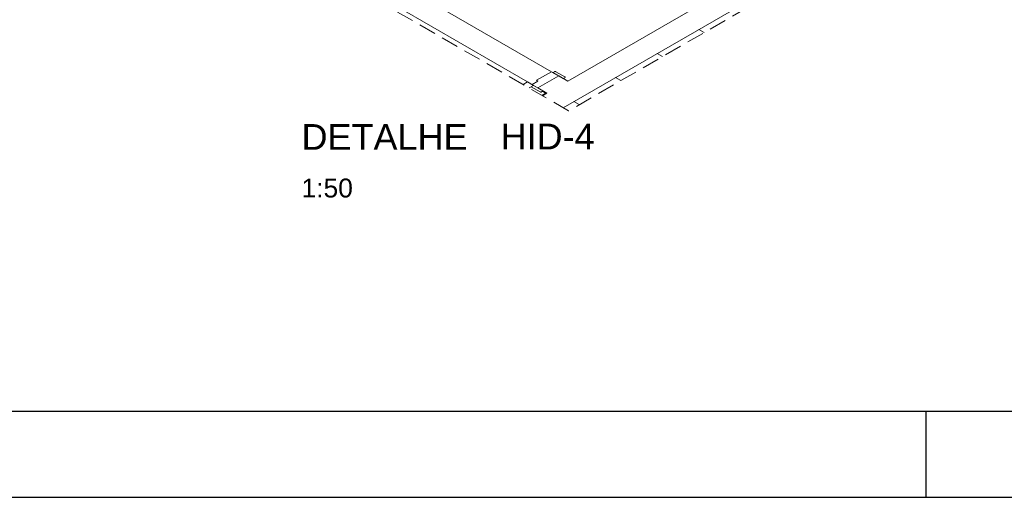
# Model space of a CAD drawing. Header units: millimetres. Extents: x 567 to 934, y -1 to 364.
# Tile 801 of 1056: x 771.2 to 782.67, y 121.15 to 126.71. Entities that reach past the tile are written whole.
import ezdxf

# ---------------------------------------------------------------- set-up
doc = ezdxf.new("R2010")
doc.units = ezdxf.units.MM
doc.header["$MEASUREMENT"] = 0
doc.linetypes.add('JIS_02_2.0', pattern=[0.3, 0.2, -0.1])
doc.linetypes.add('NULL', pattern=[0])
doc.layers.get('0').update_dxf_attribs({"lineweight": 18})
doc.layers.add('ARQ FINA', color=8, linetype='Continuous')
doc.layers.add('FOLHA_PADRÃO', color=7, linetype='Continuous')
doc.layers.add('DI-Área do detalhe', color=10, linetype='JIS_02_2.0', lineweight=0)
doc.layers.add('Textos', color=7, linetype='Continuous', lineweight=9)
doc.styles.add('Arial', font='arial.ttf')
doc.styles.add('ArialBlack', font='txt')

# ---------------------------------------------------------------- blocks, each defined once
blk = doc.blocks.new('A1EST. 1500')
at = {"layer": 'FOLHA_PADRÃO', "color": 1, "linetype": 'Continuous'}
for p, q in [((59.5, 0), (59.5, 1)), ((0, 0), (150.008, 0))]:
    blk.add_line(p, q, dxfattribs=at)
at = {"layer": 'FOLHA_PADRÃO', "color": 6, "linetype": 'Continuous'}
blk.add_lwpolyline([(149, 58.4), (149, 1), (1, 1), (1, 58.4), (149, 58.4)], dxfattribs=at)

msp = doc.modelspace()

# ---------------------------------------------------------------- linework, layer by layer
at = {"layer": 'ARQ FINA', "lineweight": 5}
for p, q in [((781.434, 127.934), (777.533, 125.682)), ((777.533, 125.682), (781.434, 127.934)), ((780.703, 127.792), (777.585, 125.992)), ((777.394, 126.102), (775.87, 126.982)), ((775.61, 126.852), (777.117, 125.982)), ((779.174, 126.558), (779.112, 126.593)), ((779.174, 126.558), (779.112, 126.593)), ((779.174, 126.558), (779.112, 126.593)), ((778.689, 126.278), (778.627, 126.313)), ((778.689, 126.278), (778.627, 126.313)), ((778.689, 126.278), (778.627, 126.313)), ((777.394, 126.102), (777.221, 126.002)), ((777.481, 126.052), (777.394, 126.102)), ((777.429, 126.102), (777.412, 126.092)), ((777.551, 126.042), (777.447, 126.102)), ((777.238, 125.992), (777.169, 125.952)), ((777.221, 126.002), (777.238, 125.992)), ((777.481, 126.052), (777.238, 125.912)), ((777.412, 126.092), (777.533, 126.022)), ((777.585, 125.992), (777.481, 126.052)), ((777.533, 126.022), (777.551, 126.032)), ((778.204, 125.998), (778.142, 126.033)), ((778.204, 125.998), (778.142, 126.033)), ((778.204, 125.998), (778.142, 126.033)), ((777.117, 125.982), (777.066, 125.952)), ((777.117, 125.982), (777.066, 125.952)), ((777.186, 125.942), (777.117, 125.982)), ((777.186, 125.942), (777.117, 125.982)), ((777.135, 125.912), (777.186, 125.942)), ((777.135, 125.912), (777.186, 125.942)), ((777.16, 125.926), (777.263, 125.867)), ((777.186, 125.942), (777.238, 125.912)), ((777.297, 125.877), (777.186, 125.941)), ((777.238, 125.912), (777.342, 125.852)), ((777.28, 125.867), (777.297, 125.877)), ((777.289, 125.872), (777.325, 125.852)), ((777.282, 125.827), (777.325, 125.852)), ((777.342, 125.852), (777.291, 125.822)), ((777.342, 125.852), (777.325, 125.852)), ((777.719, 125.718), (777.657, 125.753)), ((777.719, 125.718), (777.657, 125.753)), ((777.719, 125.718), (777.657, 125.753))]:
    msp.add_line(p, q, dxfattribs=at)
at = {"layer": 'ARQ FINA', "linetype": 'Continuous', "lineweight": 5}
for p, q in [((779.174, 126.558), (779.112, 126.593)), ((778.689, 126.278), (778.627, 126.313)), ((778.204, 125.998), (778.142, 126.033)), ((777.719, 125.718), (777.657, 125.753))]:
    msp.add_line(p, q, dxfattribs=at)
at = {"layer": 'ARQ FINA', "lineweight": 5}
for points in [[(777.447, 126.102), (777.446, 126.102), (777.445, 126.103), (777.444, 126.103), (777.443, 126.103), (777.442, 126.104), (777.441, 126.104), (777.44, 126.104), (777.439, 126.104), (777.438, 126.104), (777.437, 126.104), (777.436, 126.104), (777.435, 126.104), (777.434, 126.104), (777.433, 126.103), (777.432, 126.103), (777.431, 126.103), (777.43, 126.102), (777.429, 126.102)], [(777.447, 126.102), (777.446, 126.102), (777.445, 126.103), (777.444, 126.103), (777.443, 126.103), (777.442, 126.104), (777.441, 126.104), (777.44, 126.104), (777.439, 126.104), (777.438, 126.104), (777.437, 126.104), (777.436, 126.104), (777.435, 126.104), (777.434, 126.104), (777.433, 126.103), (777.432, 126.103), (777.431, 126.103), (777.43, 126.102), (777.429, 126.102)], [(777.551, 126.032), (777.552, 126.033), (777.553, 126.034), (777.554, 126.035), (777.554, 126.036), (777.554, 126.038), (777.554, 126.039), (777.553, 126.04), (777.552, 126.041), (777.551, 126.042)], [(777.551, 126.032), (777.551, 126.032), (777.552, 126.033), (777.553, 126.033), (777.553, 126.034), (777.554, 126.035), (777.554, 126.035), (777.554, 126.036), (777.554, 126.036), (777.554, 126.037), (777.554, 126.038), (777.554, 126.038), (777.554, 126.039), (777.554, 126.039), (777.553, 126.04), (777.553, 126.04), (777.552, 126.041), (777.551, 126.041), (777.551, 126.042)], [(777.263, 125.867), (777.264, 125.867), (777.264, 125.866), (777.265, 125.866), (777.266, 125.866), (777.267, 125.865), (777.268, 125.865), (777.269, 125.865), (777.27, 125.865), (777.271, 125.865), (777.273, 125.865), (777.274, 125.865), (777.275, 125.865), (777.276, 125.865), (777.277, 125.866), (777.278, 125.866), (777.278, 125.866), (777.279, 125.867), (777.28, 125.867)], [(777.263, 125.867), (777.264, 125.867), (777.264, 125.866), (777.265, 125.866), (777.266, 125.866), (777.267, 125.865), (777.268, 125.865), (777.269, 125.865), (777.27, 125.865), (777.271, 125.865), (777.273, 125.865), (777.274, 125.865), (777.275, 125.865), (777.276, 125.865), (777.277, 125.866), (777.278, 125.866), (777.278, 125.866), (777.279, 125.867), (777.28, 125.867)]]:
    msp.add_lwpolyline(points, dxfattribs=at)
at = {"layer": 'DI-Área do detalhe'}
msp.add_lwpolyline([(777.595, 125.646), (773.125, 128.227), (777.025, 130.479), (781.495, 127.898), (777.595, 125.646)], dxfattribs=at)

# ---------------------------------------------------------------- block references
msp.add_blockref('A1EST. 1500', (722.257, 121.146))

# ---------------------------------------------------------------- texts
at = {"layer": 'Textos', "linetype": 'NULL', "attachment_point": 7, "line_spacing_factor": 0.6}
for s, insert, char_height, width, style in [('DETALHE', (774.485, 125.192), 0.3, 4.38075, 'ArialBlack'), ('HID-4', (776.803, 125.197), 0.3, 2.51665, 'ArialBlack'), ('1:50', (774.485, 124.634), 0.22, 1.19591, 'Arial')]:
    msp.add_mtext(s, dxfattribs=dict(at, insert=insert, char_height=char_height, width=width, style=style))

doc.saveas('drawing.dxf')
